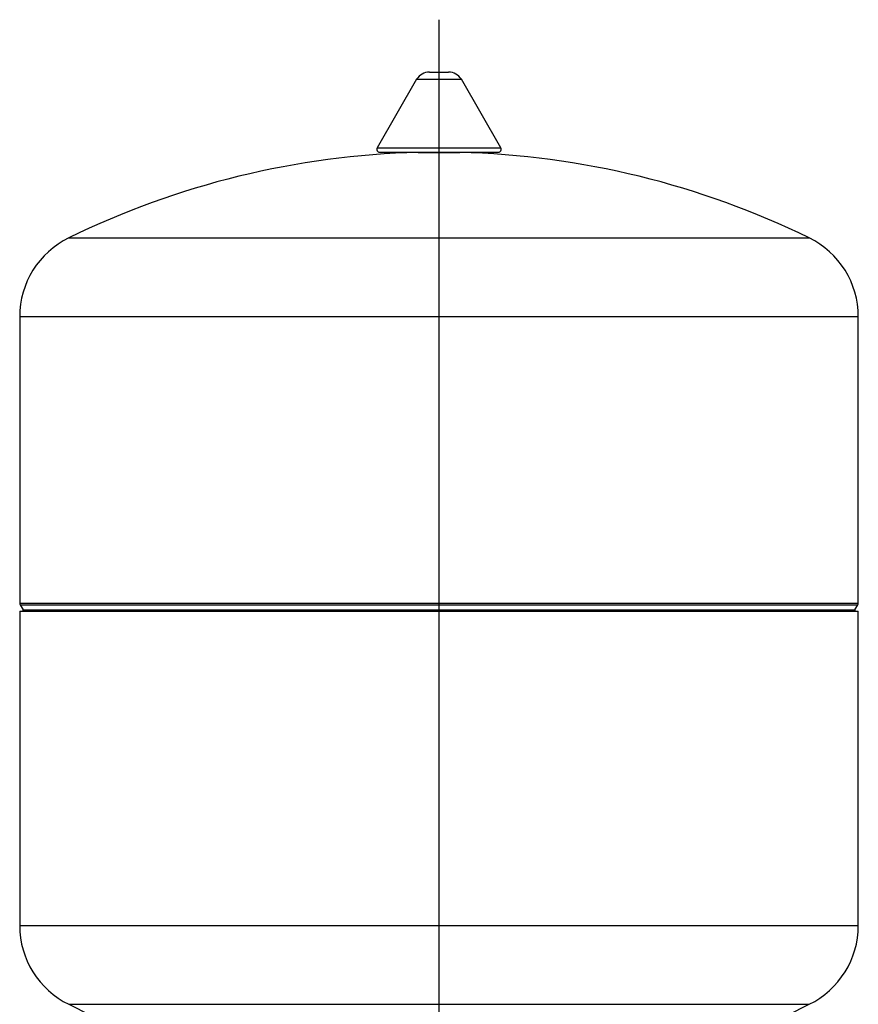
# Model space of a CAD drawing. Extents: x -132501 to 411300, y -42818 to 427495.
# Tile 323 of 330: x 250393 to 250673, y 243186 to 243514. Entities that reach past the tile are written whole.
import ezdxf

# ---------------------------------------------------------------- set-up
doc = ezdxf.new("R2010")
doc.units = 0
doc.header["$LTSCALE"] = 50
doc.linetypes.add('CENTER2', pattern=[28.575, 19.05, -3.175, 3.175, -3.175])
doc.layers.add('96871164_DD_18_P', color=7, linetype='CONTINUOUS')
doc.layers.add('Default', color=7, linetype='CONTINUOUS')

# ---------------------------------------------------------------- blocks, each defined once
blk = doc.blocks.new('SEANNOT_GROUP3')
at = {"layer": 'Default', "color": 7, "linetype": 'CENTER2'}
blk.add_line((213.283, 222.446), (213.283, 167.581), dxfattribs=at)
blk = doc.blocks.new('SE2')
at = {"layer": '96871164_DD_18_P', "color": 7, "linetype": 'Continuous'}
for p, q in [((212.962, 220.696), (213.604, 220.696)), ((212.536, 220.457), (211.217, 218.173)), ((212.536, 220.457), (214.031, 220.457)), ((215.35, 218.173), (214.031, 220.457)), ((211.217, 218.173), (215.35, 218.173)), ((211.304, 218.023), (215.263, 218.023)), ((212.587, 218.023), (212.587, 218.015)), ((212.587, 218.015), (213.98, 218.015)), ((213.98, 218.015), (213.98, 218.023)), ((200.923, 215.161), (225.644, 215.161)), ((199.283, 212.534), (227.283, 212.534)), ((199.283, 212.534), (199.283, 202.971)), ((227.283, 202.971), (227.283, 212.534)), ((199.283, 202.971), (227.283, 202.971)), ((199.3, 202.909), (227.267, 202.909)), ((199.3, 202.909), (199.395, 202.744)), ((227.172, 202.744), (227.267, 202.909)), ((199.283, 202.706), (227.283, 202.706)), ((199.283, 202.706), (199.283, 192.204)), ((199.395, 202.744), (227.172, 202.744)), ((227.283, 192.204), (227.283, 202.706)), ((199.283, 192.204), (227.283, 192.204)), ((200.923, 189.577), (225.644, 189.577))]:
    blk.add_line(p, q, dxfattribs=at)
for centre, radius, start, end in [((212.962, 220.196), 0.5, 90, 148.5882), ((213.604, 220.196), 0.5, 31.4118, 90), ((213.283, 189.898), 28.125, 91.4189, 116.071), ((211.304, 218.123), 0.1, 150, 270), ((213.283, 189.898), 28.125, 63.929, 88.5811), ((215.263, 218.123), 0.1, 270, 30), ((202.208, 212.534), 2.925, 116.071, 180), ((224.358, 212.534), 2.925, 0, 63.929), ((199.408, 202.971), 0.125, 180, 210), ((227.158, 202.971), 0.125, 330, 0), ((199.308, 202.694), 0.1, 6.6042, 30), ((227.258, 202.694), 0.1, 150, 173.3958), ((202.208, 192.204), 2.925, 180, 243.929), ((224.358, 192.204), 2.925, 296.071, 0), ((212.736, 212.513), 25.8, 242.7494, 261.9467), ((213.831, 212.513), 25.8, 278.0533, 297.2506)]:
    blk.add_arc(centre, radius, start, end, dxfattribs=at)

msp = doc.modelspace()

# ---------------------------------------------------------------- block references
at = {"layer": 'Default', "xscale": 10, "yscale": 10, "zscale": 10}
for name in ['SE2', 'SEANNOT_GROUP3']:
    msp.add_blockref(name, (248399.7068, 241289.7787), dxfattribs=at)

doc.saveas('drawing.dxf')
